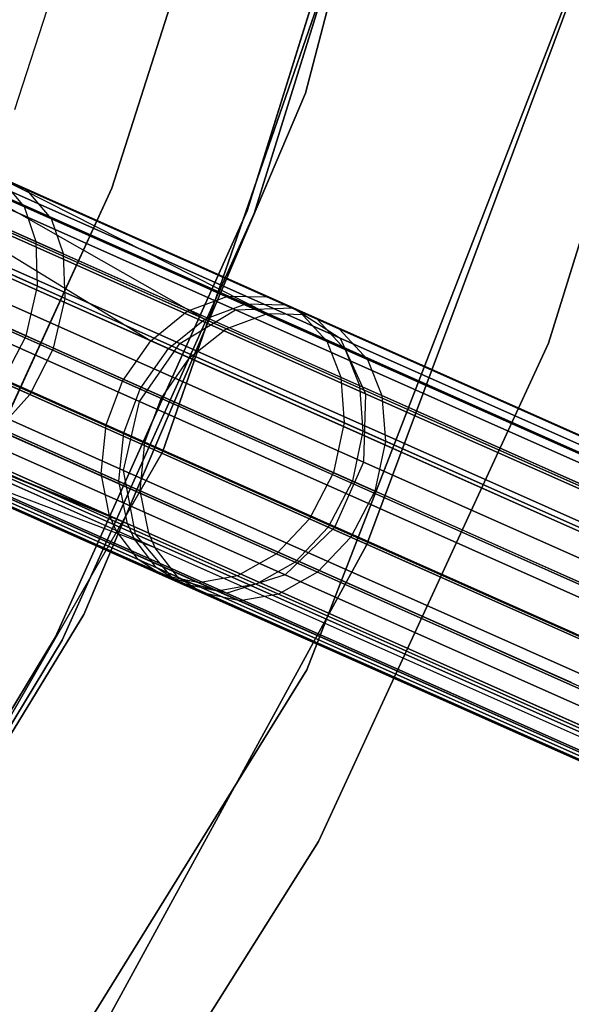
# Model space of a CAD drawing. Extents: x 0.3 to 7.1, y -3.38 to 3.38.
# Tile 445 of 604: x 5.97 to 6.33, y -1.45 to -0.79. Entities that reach past the tile are written whole.
import ezdxf

# ---------------------------------------------------------------- set-up
doc = ezdxf.new("R2010")
doc.units = 0
doc.header["$LTSCALE"] = 2.54
doc.layers.get('0').update_dxf_attribs({"linetype": 'CONTINUOUS'})

# ---------------------------------------------------------------- blocks, each defined once
blk = doc.blocks.new('SINGLES_AVVSTL_STL')
at = {"color": 0}
for p, q in [((6.25305, -0.47225, 171.7), (6.15704, -0.83949, 171.7)), ((6.15704, -0.83949, 164.1), (6.25305, -0.47225, 164.1)), ((6.15704, -0.83949, 164.1), (6.25305, -0.47225, 164.1)), ((6.25305, -0.47225, 171.7), (6.15704, -0.83949, 171.7)), ((6.02748, -0.9031, 3.2), (6.12079, -0.60978, 3.2)), ((6.12079, -0.60978, 3.303), (6.02748, -0.9031, 3.303)), ((6.02748, -0.9031, 3.2), (6.12079, -0.60978, 3.2)), ((6.12079, -0.60978, 3.303), (6.02748, -0.9031, 3.303)), ((6.06134, -1.08008, 1.7), (6.22301, -0.61297, 1.7)), ((6.22301, -0.61297, 18.7), (6.06134, -1.08008, 18.7)), ((6.22301, -0.61297, 18.7), (6.06134, -1.08008, 18.7)), ((6.06134, -1.08008, 1.7), (6.22301, -0.61297, 1.7)), ((6.11799, -0.91842, 164.4), (6.21104, -0.61982, 164.4)), ((6.21104, -0.61982, 164.3), (6.11799, -0.91842, 164.3)), ((6.11799, -0.91842, 164.4), (6.21104, -0.61982, 164.4)), ((6.21104, -0.61982, 164.3), (6.11799, -0.91842, 164.3)), ((6.12267, -0.9202, 18.5), (6.21589, -0.62102, 18.5)), ((6.21589, -0.62102, 18.35), (6.12267, -0.9202, 18.35)), ((6.12267, -0.9202, 18.5), (6.21589, -0.62102, 18.5)), ((6.21589, -0.62102, 18.35), (6.12267, -0.9202, 18.35)), ((5.96245, -0.8505, 3.303), (6.02957, -0.64394, 3.303)), ((5.96245, -0.8505, 3.303), (6.02957, -0.64394, 3.303)), ((6.42866, -0.65598, 1.9), (6.31966, -1.00701, 1.9)), ((6.31966, -1.00701, 1.7), (6.42866, -0.65598, 1.7)), ((6.31966, -1.00701, 1.7), (6.42866, -0.65598, 1.7)), ((6.42866, -0.65598, 1.9), (6.31966, -1.00701, 1.9)), ((6.158, -1.22578, 1.7), (6.34132, -0.75257, 1.7)), ((6.34132, -0.75257, 18.7), (6.158, -1.22578, 18.7)), ((6.158, -1.22578, 1.7), (6.34132, -0.75257, 1.7)), ((6.34132, -0.75257, 18.7), (6.158, -1.22578, 18.7)), ((6.19779, -1.14239, 171.7), (6.3349, -0.77476, 171.7)), ((6.3349, -0.77476, 164.1), (6.19779, -1.14239, 164.1)), ((6.19779, -1.14239, 171.7), (6.3349, -0.77476, 171.7)), ((6.3349, -0.77476, 164.1), (6.19779, -1.14239, 164.1)), ((5.65256, -0.79634, 54.15157), (6.08967, -0.99095, 53.68414)), ((5.65256, -0.79634, 54.15157), (6.08967, -0.99095, 53.68414)), ((5.68786, -0.79661, 19.77053), (6.11013, -0.98462, 19.31369)), ((5.68786, -0.79661, 19.77053), (6.11013, -0.98462, 19.31369)), ((6.11013, -0.98462, 21.37518), (5.68786, -0.79661, 20.91834)), ((6.11013, -0.98462, 21.37518), (5.68786, -0.79661, 20.91834)), ((6.13148, -0.98717, 55.76881), (5.69662, -0.79355, 55.29501)), ((6.13148, -0.98717, 55.76881), (5.69662, -0.79355, 55.29501)), ((5.72004, -0.79236, 19.8057), (6.14887, -0.98329, 19.34176)), ((5.72004, -0.79236, 19.8057), (6.14887, -0.98329, 19.34176)), ((6.14887, -0.98329, 21.34711), (5.72004, -0.79236, 20.88316)), ((6.14887, -0.98329, 21.34711), (5.72004, -0.79236, 20.88316)), ((5.97047, -0.90434, 55.47446), (5.7355, -0.79973, 55.24666)), ((5.97047, -0.90434, 55.47446), (5.7355, -0.79973, 55.24666)), ((5.61539, -0.81027, 61.03475), (6.0535, -1.00534, 60.57309)), ((5.61539, -0.81027, 61.03475), (6.0535, -1.00534, 60.57309)), ((6.10393, -0.9973, 55.78553), (5.67311, -0.80549, 55.31614)), ((6.10393, -0.9973, 55.78553), (5.67311, -0.80549, 55.31614)), ((5.728, -0.80844, 54.24738), (5.96886, -0.91567, 54.01838)), ((5.728, -0.80844, 54.24738), (5.96886, -0.91567, 54.01838)), ((5.74453, -0.80958, 19.84305), (6.18032, -1.00361, 19.37157)), ((5.74453, -0.80958, 19.84305), (6.18032, -1.00361, 19.37157)), ((6.18032, -1.00361, 21.31729), (5.74453, -0.80958, 20.84582)), ((6.18032, -1.00361, 21.31729), (5.74453, -0.80958, 20.84582)), ((5.63099, -0.81722, 54.13703), (6.0653, -1.01059, 53.67259)), ((5.63099, -0.81722, 54.13703), (6.0653, -1.01059, 53.67259)), ((5.65536, -0.82136, 19.74558), (6.07298, -1.0073, 19.29377)), ((5.65536, -0.82136, 19.74558), (6.07298, -1.0073, 19.29377)), ((6.07298, -1.0073, 21.3951), (5.65536, -0.82136, 20.94329)), ((6.07298, -1.0073, 21.3951), (5.65536, -0.82136, 20.94329)), ((5.98698, -0.92374, 55.45139), (5.74942, -0.81797, 55.22107)), ((5.98698, -0.92374, 55.45139), (5.74942, -0.81797, 55.22107)), ((6.07947, -1.0169, 55.79695), (5.65141, -0.82631, 55.33057)), ((6.07947, -1.0169, 55.79695), (5.65141, -0.82631, 55.33057)), ((5.73395, -0.83093, 54.2663), (5.97673, -0.93903, 54.03547)), ((5.73395, -0.83093, 54.2663), (5.97673, -0.93903, 54.03547)), ((5.59766, -0.83791, 61.02822), (6.03452, -1.03242, 60.5679)), ((5.59766, -0.83791, 61.02822), (6.03452, -1.03242, 60.5679)), ((5.995, -0.94716, 55.43445), (5.75554, -0.84055, 55.20229)), ((5.995, -0.94716, 55.43445), (5.75554, -0.84055, 55.20229)), ((6.15704, -0.83949, 171.7), (6.00859, -1.18883, 171.7)), ((6.00859, -1.18883, 164.1), (6.15704, -0.83949, 164.1)), ((6.00859, -1.18883, 164.1), (6.15704, -0.83949, 164.1)), ((6.15704, -0.83949, 171.7), (6.00859, -1.18883, 171.7)), ((6.15704, -0.83949, 164.1), (6.15704, -0.83949, 171.7)), ((6.15704, -0.83949, 164.1), (6.15704, -0.83949, 171.7)), ((5.61322, -0.84484, 54.13054), (6.04628, -1.03765, 53.66744)), ((5.61322, -0.84484, 54.13054), (6.04628, -1.03765, 53.66744)), ((5.75572, -0.84432, 19.87401), (6.19729, -1.04092, 19.39629)), ((5.75572, -0.84432, 19.87401), (6.19729, -1.04092, 19.39629)), ((6.19729, -1.04092, 21.29258), (5.75572, -0.84432, 20.81486)), ((6.19729, -1.04092, 21.29258), (5.75572, -0.84432, 20.81486)), ((6.06041, -1.04395, 55.80204), (5.63358, -0.85391, 55.337)), ((6.06041, -1.04395, 55.80204), (5.63358, -0.85391, 55.337)), ((6.04593, -1.04612, 19.28658), (5.62999, -0.86094, 19.73658)), ((6.04593, -1.04612, 19.28658), (5.62999, -0.86094, 19.73658)), ((5.62999, -0.86094, 20.95229), (6.04593, -1.04612, 21.40228)), ((5.62999, -0.86094, 20.95229), (6.04593, -1.04612, 21.40228)), ((5.73343, -0.86011, 54.28108), (5.97771, -0.96887, 54.04881)), ((5.73343, -0.86011, 54.28108), (5.97771, -0.96887, 54.04881)), ((5.58631, -0.86705, 61.03018), (6.02355, -1.06172, 60.56945)), ((5.58631, -0.86705, 61.03018), (6.02355, -1.06172, 60.56945)), ((5.99609, -0.97705, 55.42123), (5.75515, -0.86978, 55.18763)), ((5.99609, -0.97705, 55.42123), (5.75515, -0.86978, 55.18763)), ((5.60189, -0.87399, 54.13249), (6.03532, -1.06696, 53.66898)), ((5.60189, -0.87399, 54.13249), (6.03532, -1.06696, 53.66898)), ((6.04947, -1.07326, 55.80052), (5.62226, -0.88306, 55.33508)), ((6.04947, -1.07326, 55.80052), (5.62226, -0.88306, 55.33508)), ((5.89516, -0.88195, 60.85056), (6.1051, -0.97542, 60.60179)), ((5.89516, -0.88195, 60.85056), (6.1051, -0.97542, 60.60179)), ((5.91894, -0.8814, 60.87289), (6.13113, -0.97587, 60.62146)), ((5.91894, -0.8814, 60.87289), (6.13113, -0.97587, 60.62146)), ((5.75104, -0.88863, 19.89149), (6.19587, -1.08669, 19.41024)), ((5.75104, -0.88863, 19.89149), (6.19587, -1.08669, 19.41024)), ((6.19587, -1.08669, 21.27863), (5.75104, -0.88863, 20.79738)), ((6.19587, -1.08669, 21.27863), (5.75104, -0.88863, 20.79738)), ((5.90914, -0.88817, 53.95107), (6.08967, -0.99095, 53.68414)), ((5.90914, -0.88817, 53.95107), (6.08967, -0.99095, 53.68414)), ((5.90914, -0.88817, 53.95107), (6.11709, -0.98076, 53.70104)), ((5.90914, -0.88817, 53.95107), (6.11709, -0.98076, 53.70104)), ((5.93306, -0.88769, 53.97325), (6.14324, -0.98127, 53.72054)), ((5.93306, -0.88769, 53.97325), (6.14324, -0.98127, 53.72054)), ((5.93827, -0.89001, 60.89489), (6.15268, -0.98547, 60.64083)), ((5.93827, -0.89001, 60.89489), (6.15268, -0.98547, 60.64083)), ((5.72495, -0.89295, 54.28836), (5.96998, -1.00204, 54.05538)), ((5.72495, -0.89295, 54.28836), (5.96998, -1.00204, 54.05538)), ((5.86981, -0.89306, 60.83119), (6.0535, -1.00534, 60.57309)), ((5.86981, -0.89306, 60.83119), (6.0535, -1.00534, 60.57309)), ((5.86981, -0.89306, 60.83119), (6.07779, -0.98566, 60.58474)), ((5.86981, -0.89306, 60.83119), (6.07779, -0.98566, 60.58474)), ((5.9508, -0.89559, 55.49609), (6.15779, -0.98775, 55.74952)), ((5.9508, -0.89559, 55.49609), (6.13148, -0.98717, 55.76881)), ((5.9508, -0.89559, 55.49609), (6.13148, -0.98717, 55.76881)), ((5.9508, -0.89559, 55.49609), (6.15779, -0.98775, 55.74952)), ((5.95255, -0.89636, 53.99509), (6.16492, -0.99092, 53.73973)), ((5.96886, -0.91567, 54.01838), (5.95255, -0.89636, 53.99509)), ((5.96886, -0.91567, 54.01838), (5.95255, -0.89636, 53.99509)), ((5.95255, -0.89636, 53.99509), (6.16492, -0.99092, 53.73973)), ((5.58104, -0.89865, 61.04077), (6.02033, -1.09423, 60.57789)), ((5.58104, -0.89865, 61.04077), (6.02033, -1.09423, 60.57789)), ((5.98841, -1.01025, 55.41471), (5.74674, -0.90265, 55.18041)), ((5.98841, -1.01025, 55.41471), (5.74674, -0.90265, 55.18041)), ((5.89883, -1.18273, 3.2), (6.02748, -0.9031, 3.2)), ((6.02748, -0.9031, 3.303), (5.89883, -1.18273, 3.303)), ((5.89883, -1.18273, 3.2), (6.02748, -0.9031, 3.2)), ((6.02748, -0.9031, 3.303), (5.89883, -1.18273, 3.303)), ((6.02748, -0.9031, 3.2), (6.02748, -0.9031, 3.303)), ((6.02748, -0.9031, 3.2), (6.02748, -0.9031, 3.303)), ((5.59669, -0.90562, 54.14302), (6.03216, -1.0995, 53.67735)), ((5.59669, -0.90562, 54.14302), (6.03216, -1.0995, 53.67735)), ((5.61756, -0.90627, 19.74558), (6.03518, -1.09221, 19.29377)), ((5.61756, -0.90627, 19.74558), (6.03518, -1.09221, 19.29377)), ((6.03518, -1.09221, 21.3951), (5.61756, -0.90627, 20.94329)), ((6.03518, -1.09221, 21.3951), (5.61756, -0.90627, 20.94329)), ((5.95443, -0.90925, 60.91834), (6.1712, -1.00576, 60.66148)), ((5.95443, -0.90925, 60.91834), (6.1712, -1.00576, 60.66148)), ((5.98698, -0.92374, 55.45139), (5.97047, -0.90434, 55.47446)), ((5.97047, -0.90434, 55.47446), (6.17963, -0.99747, 55.73054)), ((5.98698, -0.92374, 55.45139), (5.97047, -0.90434, 55.47446)), ((5.97047, -0.90434, 55.47446), (6.17963, -0.99747, 55.73054)), ((6.04637, -1.10582, 55.79224), (5.61717, -0.91473, 55.32462)), ((6.04637, -1.10582, 55.79224), (5.61717, -0.91473, 55.32462)), ((5.97673, -0.93903, 54.03547), (5.96886, -0.91567, 54.01838)), ((5.96886, -0.91567, 54.01838), (6.18357, -1.01127, 53.76021)), ((5.97673, -0.93903, 54.03547), (5.96886, -0.91567, 54.01838)), ((5.96886, -0.91567, 54.01838), (6.18357, -1.01127, 53.76021)), ((5.98963, -1.20363, 164.4), (6.11799, -0.91842, 164.4)), ((6.11799, -0.91842, 164.3), (5.98963, -1.20363, 164.3)), ((5.98963, -1.20363, 164.4), (6.11799, -0.91842, 164.4)), ((6.11799, -0.91842, 164.3), (5.98963, -1.20363, 164.3)), ((5.99406, -1.20596, 18.5), (6.12267, -0.9202, 18.5)), ((6.12267, -0.9202, 18.35), (5.99406, -1.20596, 18.35)), ((5.99406, -1.20596, 18.5), (6.12267, -0.9202, 18.5)), ((6.12267, -0.9202, 18.35), (5.99406, -1.20596, 18.35)), ((6.11799, -0.91842, 164.4), (6.11799, -0.91842, 164.3)), ((6.11799, -0.91842, 164.4), (6.11799, -0.91842, 164.3)), ((6.12267, -0.9202, 18.5), (6.12267, -0.9202, 18.35)), ((6.12267, -0.9202, 18.5), (6.12267, -0.9202, 18.35)), ((5.58324, -0.92558, 61.05786), (6.02583, -1.12263, 60.5915)), ((5.58324, -0.92558, 61.05786), (6.02583, -1.12263, 60.5915)), ((5.995, -0.94716, 55.43445), (5.98698, -0.92374, 55.45139)), ((5.98698, -0.92374, 55.45139), (6.19844, -1.01789, 55.71028)), ((5.98698, -0.92374, 55.45139), (6.19844, -1.01789, 55.71028)), ((5.995, -0.94716, 55.43445), (5.98698, -0.92374, 55.45139)), ((5.59901, -0.9326, 54.16001), (6.03775, -1.12794, 53.69083)), ((5.59901, -0.9326, 54.16001), (6.03775, -1.12794, 53.69083)), ((5.97239, -1.04127, 55.41674), (5.73095, -0.93377, 55.18265)), ((5.97239, -1.04127, 55.41674), (5.73095, -0.93377, 55.18265)), ((5.73157, -0.93236, 19.89149), (6.1764, -1.13041, 19.41024)), ((5.73157, -0.93236, 19.89149), (6.1764, -1.13041, 19.41024)), ((6.1764, -1.13041, 21.27863), (5.73157, -0.93236, 20.79738)), ((6.1764, -1.13041, 21.27863), (5.73157, -0.93236, 20.79738)), ((5.96219, -0.93255, 60.93556), (6.18069, -1.02984, 60.67664)), ((5.96219, -0.93255, 60.93556), (6.18069, -1.02984, 60.67664)), ((6.05206, -1.13431, 55.7789), (5.61964, -0.94179, 55.30776)), ((6.05206, -1.13431, 55.7789), (5.61964, -0.94179, 55.30776)), ((5.97771, -0.96887, 54.04881), (5.97673, -0.93903, 54.03547)), ((5.97673, -0.93903, 54.03547), (6.19317, -1.03539, 53.77523)), ((5.97771, -0.96887, 54.04881), (5.97673, -0.93903, 54.03547)), ((5.97673, -0.93903, 54.03547), (6.19317, -1.03539, 53.77523)), ((5.62091, -0.94698, 19.77053), (6.04319, -1.13499, 19.31369)), ((5.62091, -0.94698, 19.77053), (6.04319, -1.13499, 19.31369)), ((6.04319, -1.13499, 21.37518), (5.62091, -0.94698, 20.91834)), ((6.04319, -1.13499, 21.37518), (5.62091, -0.94698, 20.91834)), ((5.99609, -0.97705, 55.42123), (5.995, -0.94716, 55.43445)), ((5.995, -0.94716, 55.43445), (6.20815, -1.04206, 55.69542)), ((5.995, -0.94716, 55.43445), (6.20815, -1.04206, 55.69542)), ((5.99609, -0.97705, 55.42123), (5.995, -0.94716, 55.43445)), ((6.05637, -1.14398, 55.77265), (5.62243, -0.95078, 55.29987)), ((6.05637, -1.14398, 55.77265), (5.62243, -0.95078, 55.29987)), ((5.96308, -0.96235, 60.94899), (6.18294, -1.06024, 60.68847)), ((5.96308, -0.96235, 60.94899), (6.18294, -1.06024, 60.68847)), ((5.70177, -0.96548, 19.87401), (6.14334, -1.16208, 19.39629)), ((5.70177, -0.96548, 19.87401), (6.14334, -1.16208, 19.39629)), ((6.14334, -1.16208, 21.29258), (5.70177, -0.96548, 20.81486)), ((6.14334, -1.16208, 21.29258), (5.70177, -0.96548, 20.81486)), ((5.96998, -1.00204, 54.05538), (5.97771, -0.96887, 54.04881)), ((5.96998, -1.00204, 54.05538), (5.97771, -0.96887, 54.04881)), ((5.97771, -0.96887, 54.04881), (6.19549, -1.06583, 53.78696)), ((5.97771, -0.96887, 54.04881), (6.19549, -1.06583, 53.78696)), ((5.63929, -0.97374, 19.8057), (6.06812, -1.16467, 19.34176)), ((5.63929, -0.97374, 19.8057), (6.06812, -1.16467, 19.34176)), ((6.06812, -1.16467, 21.34711), (5.63929, -0.97374, 20.88316)), ((6.06812, -1.16467, 21.34711), (5.63929, -0.97374, 20.88316)), ((6.07779, -0.98566, 60.58474), (6.1051, -0.97542, 60.60179)), ((6.07779, -0.98566, 60.58474), (6.1051, -0.97542, 60.60179)), ((6.1051, -0.97542, 60.60179), (6.4262, -1.11839, 60.05931)), ((6.1051, -0.97542, 60.60179), (6.13113, -0.97587, 60.62146)), ((6.1051, -0.97542, 60.60179), (6.4262, -1.11839, 60.05931)), ((6.1051, -0.97542, 60.60179), (6.13113, -0.97587, 60.62146)), ((6.13113, -0.97587, 60.62146), (6.45567, -1.12037, 60.07316)), ((6.13113, -0.97587, 60.62146), (6.45567, -1.12037, 60.07316)), ((5.66847, -0.98042, 19.84305), (6.10426, -1.17445, 19.37157)), ((5.66847, -0.98042, 19.84305), (6.10426, -1.17445, 19.37157)), ((6.10426, -1.17445, 21.31729), (5.66847, -0.98042, 20.84582)), ((6.10426, -1.17445, 21.31729), (5.66847, -0.98042, 20.84582)), ((5.98841, -1.01025, 55.41471), (5.99609, -0.97705, 55.42123)), ((5.98841, -1.01025, 55.41471), (5.99609, -0.97705, 55.42123)), ((5.99609, -0.97705, 55.42123), (6.21057, -1.07254, 55.68382)), ((5.99609, -0.97705, 55.42123), (6.21057, -1.07254, 55.68382)), ((6.08967, -0.99095, 53.68414), (6.11709, -0.98076, 53.70104)), ((6.08967, -0.99095, 53.68414), (6.11709, -0.98076, 53.70104)), ((6.11709, -0.98076, 53.70104), (6.43341, -1.12159, 53.15869)), ((6.11709, -0.98076, 53.70104), (6.14324, -0.98127, 53.72054)), ((6.11709, -0.98076, 53.70104), (6.43341, -1.12159, 53.15869)), ((6.11709, -0.98076, 53.70104), (6.14324, -0.98127, 53.72054)), ((6.14324, -0.98127, 53.72054), (6.46296, -1.12361, 53.17236)), ((6.14324, -0.98127, 53.72054), (6.46296, -1.12361, 53.17236)), ((6.0535, -1.00534, 60.57309), (6.07779, -0.98566, 60.58474)), ((6.0535, -1.00534, 60.57309), (6.07779, -0.98566, 60.58474)), ((6.07298, -1.0073, 19.29377), (6.11013, -0.98462, 19.31369)), ((6.07298, -1.0073, 19.29377), (6.11013, -0.98462, 19.31369)), ((6.07298, -1.0073, 21.3951), (6.11013, -0.98462, 21.37518)), ((6.07298, -1.0073, 21.3951), (6.11013, -0.98462, 21.37518)), ((6.07779, -0.98566, 60.58474), (6.39591, -1.1273, 60.0473)), ((6.07779, -0.98566, 60.58474), (6.39591, -1.1273, 60.0473)), ((6.10393, -0.9973, 55.78553), (6.13148, -0.98717, 55.76881)), ((6.10393, -0.9973, 55.78553), (6.13148, -0.98717, 55.76881)), ((6.11013, -0.98462, 19.31369), (6.14887, -0.98329, 19.34176)), ((6.11013, -0.98462, 19.31369), (6.14887, -0.98329, 19.34176)), ((6.11013, -0.98462, 21.37518), (6.14887, -0.98329, 21.34711)), ((6.11013, -0.98462, 21.37518), (6.14887, -0.98329, 21.34711)), ((6.11013, -0.98462, 19.31369), (6.42811, -1.12619, 18.76485)), ((6.11013, -0.98462, 19.31369), (6.42811, -1.12619, 18.76485)), ((6.42811, -1.12619, 21.92401), (6.11013, -0.98462, 21.37518)), ((6.42811, -1.12619, 21.92401), (6.11013, -0.98462, 21.37518)), ((6.13148, -0.98717, 55.76881), (6.15779, -0.98775, 55.74952)), ((6.42396, -1.11739, 56.27062), (6.13148, -0.98717, 55.76881)), ((6.13148, -0.98717, 55.76881), (6.15779, -0.98775, 55.74952)), ((6.42396, -1.11739, 56.27062), (6.13148, -0.98717, 55.76881)), ((6.14887, -0.98329, 19.34176), (6.47179, -1.12706, 18.78441)), ((6.14887, -0.98329, 19.34176), (6.47179, -1.12706, 18.78441)), ((6.14887, -0.98329, 19.34176), (6.18032, -1.00361, 19.37157)), ((6.14887, -0.98329, 19.34176), (6.18032, -1.00361, 19.37157)), ((6.14887, -0.98329, 21.34711), (6.18032, -1.00361, 21.31729)), ((6.47179, -1.12706, 21.90446), (6.14887, -0.98329, 21.34711)), ((6.47179, -1.12706, 21.90446), (6.14887, -0.98329, 21.34711)), ((6.14887, -0.98329, 21.34711), (6.18032, -1.00361, 21.31729)), ((6.15268, -0.98547, 60.64083), (6.1712, -1.00576, 60.66148)), ((6.15268, -0.98547, 60.64083), (6.48062, -1.13148, 60.0868)), ((6.15268, -0.98547, 60.64083), (6.48062, -1.13148, 60.0868)), ((6.15268, -0.98547, 60.64083), (6.1712, -1.00576, 60.66148)), ((6.45341, -1.11936, 56.25672), (6.15779, -0.98775, 55.74952)), ((6.45341, -1.11936, 56.25672), (6.15779, -0.98775, 55.74952)), ((5.9553, -0.99551, 60.95562), (6.17582, -1.09369, 60.69431)), ((5.9553, -0.99551, 60.95562), (6.17582, -1.09369, 60.69431)), ((6.0653, -1.01059, 53.67259), (6.08967, -0.99095, 53.68414)), ((6.0653, -1.01059, 53.67259), (6.08967, -0.99095, 53.68414)), ((6.08967, -0.99095, 53.68414), (6.40305, -1.13048, 53.14683)), ((6.08967, -0.99095, 53.68414), (6.40305, -1.13048, 53.14683)), ((6.16492, -0.99092, 53.73973), (6.18357, -1.01127, 53.76021)), ((6.16492, -0.99092, 53.73973), (6.48798, -1.13475, 53.18583)), ((6.16492, -0.99092, 53.73973), (6.48798, -1.13475, 53.18583)), ((6.16492, -0.99092, 53.73973), (6.18357, -1.01127, 53.76021)), ((5.95397, -1.03307, 54.05334), (5.96998, -1.00204, 54.05538)), ((5.95397, -1.03307, 54.05334), (5.96998, -1.00204, 54.05538)), ((5.96998, -1.00204, 54.05538), (6.18842, -1.0993, 53.79274)), ((5.96998, -1.00204, 54.05538), (6.18842, -1.0993, 53.79274)), ((6.07947, -1.0169, 55.79695), (6.10393, -0.9973, 55.78553)), ((6.07947, -1.0169, 55.79695), (6.10393, -0.9973, 55.78553)), ((6.39369, -1.12631, 56.28268), (6.10393, -0.9973, 55.78553)), ((6.39369, -1.12631, 56.28268), (6.10393, -0.9973, 55.78553)), ((6.17963, -0.99747, 55.73054), (6.19844, -1.01789, 55.71028)), ((6.17963, -0.99747, 55.73054), (6.19844, -1.01789, 55.71028)), ((6.47833, -1.13046, 56.24303), (6.17963, -0.99747, 55.73054)), ((6.47833, -1.13046, 56.24303), (6.17963, -0.99747, 55.73054)), ((6.03452, -1.03242, 60.5679), (6.0535, -1.00534, 60.57309)), ((6.03452, -1.03242, 60.5679), (6.0535, -1.00534, 60.57309)), ((6.04593, -1.04612, 19.28658), (6.07298, -1.0073, 19.29377)), ((6.04593, -1.04612, 19.28658), (6.07298, -1.0073, 19.29377)), ((6.04593, -1.04612, 21.40228), (6.07298, -1.0073, 21.3951)), ((6.04593, -1.04612, 21.40228), (6.07298, -1.0073, 21.3951)), ((6.0535, -1.00534, 60.57309), (6.36958, -1.14606, 60.03909)), ((6.0535, -1.00534, 60.57309), (6.36958, -1.14606, 60.03909)), ((6.07298, -1.0073, 19.29377), (6.38746, -1.14731, 18.75099)), ((6.07298, -1.0073, 19.29377), (6.38746, -1.14731, 18.75099)), ((6.38746, -1.14731, 21.93788), (6.07298, -1.0073, 21.3951)), ((6.38746, -1.14731, 21.93788), (6.07298, -1.0073, 21.3951)), ((6.31966, -1.00701, 1.9), (6.16577, -1.34082, 1.9)), ((6.16577, -1.34082, 1.7), (6.31966, -1.00701, 1.7)), ((6.16577, -1.34082, 1.7), (6.31966, -1.00701, 1.7)), ((6.31966, -1.00701, 1.9), (6.16577, -1.34082, 1.9)), ((6.1712, -1.00576, 60.66148), (6.50275, -1.15338, 60.10134)), ((6.1712, -1.00576, 60.66148), (6.18069, -1.02984, 60.67664)), ((6.1712, -1.00576, 60.66148), (6.50275, -1.15338, 60.10134)), ((6.1712, -1.00576, 60.66148), (6.18069, -1.02984, 60.67664)), ((6.18032, -1.00361, 19.37157), (6.50849, -1.14972, 18.80517)), ((6.18032, -1.00361, 19.37157), (6.50849, -1.14972, 18.80517)), ((6.18032, -1.00361, 19.37157), (6.19729, -1.04092, 19.39629)), ((6.18032, -1.00361, 19.37157), (6.19729, -1.04092, 19.39629)), ((6.18032, -1.00361, 21.31729), (6.19729, -1.04092, 21.29258)), ((6.50849, -1.14972, 21.8837), (6.18032, -1.00361, 21.31729)), ((6.50849, -1.14972, 21.8837), (6.18032, -1.00361, 21.31729)), ((6.18032, -1.00361, 21.31729), (6.19729, -1.04092, 21.29258)), ((6.31966, -1.00701, 1.7), (6.31966, -1.00701, 1.9)), ((6.31966, -1.00701, 1.7), (6.31966, -1.00701, 1.9)), ((5.98841, -1.01025, 55.41471), (5.97239, -1.04127, 55.41674)), ((5.98841, -1.01025, 55.41471), (5.97239, -1.04127, 55.41674)), ((5.98841, -1.01025, 55.41471), (6.20354, -1.10603, 55.6781)), ((5.98841, -1.01025, 55.41471), (6.20354, -1.10603, 55.6781)), ((6.04628, -1.03765, 53.66744), (6.0653, -1.01059, 53.67259)), ((6.04628, -1.03765, 53.66744), (6.0653, -1.01059, 53.67259)), ((6.0653, -1.01059, 53.67259), (6.37668, -1.14922, 53.13872)), ((6.0653, -1.01059, 53.67259), (6.37668, -1.14922, 53.13872)), ((6.18357, -1.01127, 53.76021), (6.51019, -1.15669, 53.2002)), ((6.18357, -1.01127, 53.76021), (6.19317, -1.03539, 53.77523)), ((6.18357, -1.01127, 53.76021), (6.51019, -1.15669, 53.2002)), ((6.18357, -1.01127, 53.76021), (6.19317, -1.03539, 53.77523)), ((6.06041, -1.04395, 55.80204), (6.07947, -1.0169, 55.79695)), ((6.06041, -1.04395, 55.80204), (6.07947, -1.0169, 55.79695)), ((6.36738, -1.14508, 56.29091), (6.07947, -1.0169, 55.79695)), ((6.36738, -1.14508, 56.29091), (6.07947, -1.0169, 55.79695)), ((6.19844, -1.01789, 55.71028), (6.20815, -1.04206, 55.69542)), ((6.50044, -1.15235, 56.22842), (6.19844, -1.01789, 55.71028)), ((6.19844, -1.01789, 55.71028), (6.20815, -1.04206, 55.69542)), ((6.50044, -1.15235, 56.22842), (6.19844, -1.01789, 55.71028)), ((5.93931, -1.02654, 60.95356), (6.15963, -1.12463, 60.69249)), ((5.93931, -1.02654, 60.95356), (6.15963, -1.12463, 60.69249)), ((5.95397, -1.03307, 54.05334), (6.17221, -1.13023, 53.79094)), ((5.95397, -1.03307, 54.05334), (6.17221, -1.13023, 53.79094)), ((6.02355, -1.06172, 60.56945), (6.03452, -1.03242, 60.5679)), ((6.02355, -1.06172, 60.56945), (6.03452, -1.03242, 60.5679)), ((6.03452, -1.03242, 60.5679), (6.34969, -1.17274, 60.03543)), ((6.03452, -1.03242, 60.5679), (6.34969, -1.17274, 60.03543)), ((6.18069, -1.02984, 60.67664), (6.5149, -1.17863, 60.11202)), ((6.18069, -1.02984, 60.67664), (6.18294, -1.06024, 60.68847)), ((6.18069, -1.02984, 60.67664), (6.5149, -1.17863, 60.11202)), ((6.18069, -1.02984, 60.67664), (6.18294, -1.06024, 60.68847)), ((6.02583, -1.12263, 60.5915), (5.82055, -1.03898, 60.84611)), ((5.82055, -1.03898, 60.84611), (6.03004, -1.13226, 60.59787)), ((5.82055, -1.03898, 60.84611), (6.03004, -1.13226, 60.59787)), ((6.02583, -1.12263, 60.5915), (5.82055, -1.03898, 60.84611)), ((5.97239, -1.04127, 55.41674), (5.95111, -1.06513, 55.42652)), ((5.97239, -1.04127, 55.41674), (5.95111, -1.06513, 55.42652)), ((6.18732, -1.13696, 55.67988), (5.97239, -1.04127, 55.41674)), ((6.18732, -1.13696, 55.67988), (5.97239, -1.04127, 55.41674)), ((6.03532, -1.06696, 53.66898), (6.04628, -1.03765, 53.66744)), ((6.03532, -1.06696, 53.66898), (6.04628, -1.03765, 53.66744)), ((6.04628, -1.03765, 53.66744), (6.35676, -1.17589, 53.13511)), ((6.04628, -1.03765, 53.66744), (6.35676, -1.17589, 53.13511)), ((6.19317, -1.03539, 53.77523), (6.5224, -1.18197, 53.21075)), ((6.19317, -1.03539, 53.77523), (6.19549, -1.06583, 53.78696)), ((6.19317, -1.03539, 53.77523), (6.5224, -1.18197, 53.21075)), ((6.19317, -1.03539, 53.77523), (6.19549, -1.06583, 53.78696)), ((6.19729, -1.04092, 19.39629), (6.19587, -1.08669, 19.41024)), ((6.19729, -1.04092, 19.39629), (6.19587, -1.08669, 19.41024)), ((6.19729, -1.04092, 21.29258), (6.19587, -1.08669, 21.27863)), ((6.19729, -1.04092, 21.29258), (6.19587, -1.08669, 21.27863)), ((6.19729, -1.04092, 19.39629), (6.5298, -1.18897, 18.82238)), ((6.19729, -1.04092, 19.39629), (6.5298, -1.18897, 18.82238)), ((6.5298, -1.18897, 21.86649), (6.19729, -1.04092, 21.29258)), ((6.5298, -1.18897, 21.86649), (6.19729, -1.04092, 21.29258)), ((6.03775, -1.12794, 53.69083), (5.8345, -1.04519, 53.94666)), ((5.8345, -1.04519, 53.94666), (6.04201, -1.13758, 53.69716)), ((5.8345, -1.04519, 53.94666), (6.04201, -1.13758, 53.69716)), ((6.03775, -1.12794, 53.69083), (5.8345, -1.04519, 53.94666)), ((6.03518, -1.09221, 19.29377), (6.04593, -1.04612, 19.28658)), ((6.03518, -1.09221, 19.29377), (6.04593, -1.04612, 19.28658)), ((6.03518, -1.09221, 21.3951), (6.04593, -1.04612, 21.40228)), ((6.03518, -1.09221, 21.3951), (6.04593, -1.04612, 21.40228)), ((6.35914, -1.18557, 18.74598), (6.04593, -1.04612, 19.28658)), ((6.35914, -1.18557, 18.74598), (6.04593, -1.04612, 19.28658)), ((6.04593, -1.04612, 21.40228), (6.35914, -1.18557, 21.94289)), ((6.04593, -1.04612, 21.40228), (6.35914, -1.18557, 21.94289)), ((6.04947, -1.07326, 55.80052), (6.06041, -1.04395, 55.80204)), ((6.04947, -1.07326, 55.80052), (6.06041, -1.04395, 55.80204)), ((6.34749, -1.17176, 56.29459), (6.06041, -1.04395, 55.80204)), ((6.34749, -1.17176, 56.29459), (6.06041, -1.04395, 55.80204)), ((6.20815, -1.04206, 55.69542), (6.21057, -1.07254, 55.68382)), ((6.51257, -1.1776, 56.21771), (6.20815, -1.04206, 55.69542)), ((6.20815, -1.04206, 55.69542), (6.21057, -1.07254, 55.68382)), ((6.51257, -1.1776, 56.21771), (6.20815, -1.04206, 55.69542)), ((5.91818, -1.05047, 60.94362), (6.1375, -1.14811, 60.68373)), ((5.91818, -1.05047, 60.94362), (6.1375, -1.14811, 60.68373)), ((5.83351, -1.0577, 60.86631), (6.04503, -1.15188, 60.61566)), ((5.83351, -1.0577, 60.86631), (6.04503, -1.15188, 60.61566)), ((5.93278, -1.05697, 54.04347), (6.15002, -1.15369, 53.78226)), ((5.93278, -1.05697, 54.04347), (6.15002, -1.15369, 53.78226)), ((6.18294, -1.06024, 60.68847), (6.17582, -1.09369, 60.69431)), ((6.18294, -1.06024, 60.68847), (6.17582, -1.09369, 60.69431)), ((6.18294, -1.06024, 60.68847), (6.51921, -1.20996, 60.12035)), ((6.18294, -1.06024, 60.68847), (6.51921, -1.20996, 60.12035)), ((5.84759, -1.06397, 53.96672), (6.05711, -1.15726, 53.71479)), ((5.84759, -1.06397, 53.96672), (6.05711, -1.15726, 53.71479)), ((5.84774, -1.06735, 60.88389), (6.06103, -1.16231, 60.63114)), ((5.84774, -1.06735, 60.88389), (6.06103, -1.16231, 60.63114)), ((5.89388, -1.066, 60.92712), (6.11154, -1.1629, 60.66921)), ((5.89388, -1.066, 60.92712), (6.11154, -1.1629, 60.66921)), ((6.16506, -1.16038, 55.68846), (5.95111, -1.06513, 55.42652)), ((6.16506, -1.16038, 55.68846), (5.95111, -1.06513, 55.42652)), ((6.02033, -1.09423, 60.57789), (6.02355, -1.06172, 60.56945)), ((6.02033, -1.09423, 60.57789), (6.02355, -1.06172, 60.56945)), ((6.02355, -1.06172, 60.56945), (6.33899, -1.20216, 60.03653)), ((6.02355, -1.06172, 60.56945), (6.33899, -1.20216, 60.03653)), ((6.03216, -1.0995, 53.67735), (6.03532, -1.06696, 53.66898)), ((6.03216, -1.0995, 53.67735), (6.03532, -1.06696, 53.66898)), ((6.03532, -1.06696, 53.66898), (6.34607, -1.20532, 53.13619)), ((6.03532, -1.06696, 53.66898), (6.34607, -1.20532, 53.13619)), ((6.19549, -1.06583, 53.78696), (6.18842, -1.0993, 53.79274)), ((6.19549, -1.06583, 53.78696), (6.18842, -1.0993, 53.79274)), ((6.19549, -1.06583, 53.78696), (6.52676, -1.21332, 53.21898)), ((6.19549, -1.06583, 53.78696), (6.52676, -1.21332, 53.21898)), ((5.86193, -1.07367, 53.98417), (6.07321, -1.16773, 53.73013)), ((5.86193, -1.07367, 53.98417), (6.07321, -1.16773, 53.73013)), ((6.07162, -1.16372, 55.75521), (5.86527, -1.07184, 55.50257)), ((6.07162, -1.16372, 55.75521), (5.86527, -1.07184, 55.50257)), ((6.05637, -1.14398, 55.77265), (5.86527, -1.07184, 55.50257)), ((6.05637, -1.14398, 55.77265), (5.86527, -1.07184, 55.50257)), ((5.87023, -1.07156, 60.90703), (6.08586, -1.16757, 60.65151)), ((5.87023, -1.07156, 60.90703), (6.08586, -1.16757, 60.65151)), ((5.90837, -1.07245, 54.02709), (6.12396, -1.16844, 53.76786)), ((5.90837, -1.07245, 54.02709), (6.12396, -1.16844, 53.76786)), ((6.04637, -1.10582, 55.79224), (6.04947, -1.07326, 55.80052)), ((6.04637, -1.10582, 55.79224), (6.04947, -1.07326, 55.80052)), ((6.33679, -1.20118, 56.29348), (6.04947, -1.07326, 55.80052)), ((6.33679, -1.20118, 56.29348), (6.04947, -1.07326, 55.80052)), ((6.21057, -1.07254, 55.68382), (6.20354, -1.10603, 55.6781)), ((6.21057, -1.07254, 55.68382), (6.20354, -1.10603, 55.6781)), ((6.51687, -1.20892, 56.20934), (6.21057, -1.07254, 55.68382)), ((6.51687, -1.20892, 56.20934), (6.21057, -1.07254, 55.68382)), ((5.8142, -1.50815, 1.7), (6.06134, -1.08008, 1.7)), ((6.06134, -1.08008, 18.7), (5.8142, -1.50815, 18.7)), ((6.06134, -1.08008, 18.7), (5.8142, -1.50815, 18.7)), ((5.8142, -1.50815, 1.7), (6.06134, -1.08008, 1.7)), ((5.88458, -1.07796, 54.00714), (6.09817, -1.17305, 53.75032)), ((5.88458, -1.07796, 54.00714), (6.09817, -1.17305, 53.75032)), ((6.13889, -1.17508, 55.7027), (5.92656, -1.08055, 55.44275)), ((6.13889, -1.17508, 55.7027), (5.92656, -1.08055, 55.44275)), ((6.06134, -1.08008, 18.7), (6.06134, -1.08008, 1.7)), ((6.06134, -1.08008, 18.7), (6.06134, -1.08008, 1.7)), ((6.08784, -1.17425, 55.74003), (5.87976, -1.08161, 55.48528)), ((6.08784, -1.17425, 55.74003), (5.87976, -1.08161, 55.48528)), ((6.11296, -1.17963, 55.72006), (5.90261, -1.08598, 55.46252)), ((6.11296, -1.17963, 55.72006), (5.90261, -1.08598, 55.46252)), ((6.19587, -1.08669, 19.41024), (6.1764, -1.13041, 19.41024)), ((6.19587, -1.08669, 19.41024), (6.1764, -1.13041, 19.41024)), ((6.19587, -1.08669, 21.27863), (6.1764, -1.13041, 21.27863)), ((6.19587, -1.08669, 21.27863), (6.1764, -1.13041, 21.27863)), ((6.19587, -1.08669, 19.41024), (6.53084, -1.23582, 18.83209)), ((6.19587, -1.08669, 19.41024), (6.53084, -1.23582, 18.83209)), ((6.53084, -1.23582, 21.85677), (6.19587, -1.08669, 21.27863)), ((6.53084, -1.23582, 21.85677), (6.19587, -1.08669, 21.27863)), ((6.02583, -1.12263, 60.5915), (6.02033, -1.09423, 60.57789)), ((6.02033, -1.09423, 60.57789), (6.33725, -1.23533, 60.04247)), ((6.02033, -1.09423, 60.57789), (6.33725, -1.23533, 60.04247)), ((6.02583, -1.12263, 60.5915), (6.02033, -1.09423, 60.57789)), ((6.04319, -1.13499, 19.31369), (6.03518, -1.09221, 19.29377)), ((6.03518, -1.09221, 19.29377), (6.34965, -1.23222, 18.75099)), ((6.04319, -1.13499, 19.31369), (6.03518, -1.09221, 19.29377)), ((6.03518, -1.09221, 19.29377), (6.34965, -1.23222, 18.75099)), ((6.04319, -1.13499, 21.37518), (6.03518, -1.09221, 21.3951)), ((6.34965, -1.23222, 21.93788), (6.03518, -1.09221, 21.3951)), ((6.04319, -1.13499, 21.37518), (6.03518, -1.09221, 21.3951)), ((6.34965, -1.23222, 21.93788), (6.03518, -1.09221, 21.3951)), ((6.17582, -1.09369, 60.69431), (6.15963, -1.12463, 60.69249)), ((6.17582, -1.09369, 60.69431), (6.15963, -1.12463, 60.69249)), ((6.17582, -1.09369, 60.69431), (6.51312, -1.24386, 60.12446)), ((6.17582, -1.09369, 60.69431), (6.51312, -1.24386, 60.12446)), ((6.03775, -1.12794, 53.69083), (6.03216, -1.0995, 53.67735)), ((6.03216, -1.0995, 53.67735), (6.34436, -1.2385, 53.14206)), ((6.03216, -1.0995, 53.67735), (6.34436, -1.2385, 53.14206)), ((6.03775, -1.12794, 53.69083), (6.03216, -1.0995, 53.67735)), ((6.18842, -1.0993, 53.79274), (6.17221, -1.13023, 53.79094)), ((6.18842, -1.0993, 53.79274), (6.17221, -1.13023, 53.79094)), ((6.18842, -1.0993, 53.79274), (6.52069, -1.24724, 53.22303)), ((6.18842, -1.0993, 53.79274), (6.52069, -1.24724, 53.22303)), ((6.05206, -1.13431, 55.7789), (6.04637, -1.10582, 55.79224)), ((6.33504, -1.23435, 56.28752), (6.04637, -1.10582, 55.79224)), ((6.05206, -1.13431, 55.7789), (6.04637, -1.10582, 55.79224)), ((6.33504, -1.23435, 56.28752), (6.04637, -1.10582, 55.79224)), ((6.20354, -1.10603, 55.6781), (6.18732, -1.13696, 55.67988)), ((6.20354, -1.10603, 55.6781), (6.18732, -1.13696, 55.67988)), ((6.51077, -1.24282, 56.20522), (6.20354, -1.10603, 55.6781)), ((6.51077, -1.24282, 56.20522), (6.20354, -1.10603, 55.6781)), ((6.34513, -1.2648, 60.05206), (6.02583, -1.12263, 60.5915)), ((6.02583, -1.12263, 60.5915), (6.03004, -1.13226, 60.59787)), ((6.02583, -1.12263, 60.5915), (6.03004, -1.13226, 60.59787)), ((6.34513, -1.2648, 60.05206), (6.02583, -1.12263, 60.5915)), ((6.15963, -1.12463, 60.69249), (6.1375, -1.14811, 60.68373)), ((6.15963, -1.12463, 60.69249), (6.1375, -1.14811, 60.68373)), ((6.15963, -1.12463, 60.69249), (6.49661, -1.27467, 60.12318)), ((6.15963, -1.12463, 60.69249), (6.49661, -1.27467, 60.12318)), ((6.04503, -1.15188, 60.61566), (6.03004, -1.13226, 60.59787)), ((6.03004, -1.13226, 60.59787), (6.35046, -1.27491, 60.05654)), ((6.04503, -1.15188, 60.61566), (6.03004, -1.13226, 60.59787)), ((6.03004, -1.13226, 60.59787), (6.35046, -1.27491, 60.05654)), ((6.35229, -1.26799, 53.15153), (6.03775, -1.12794, 53.69083)), ((6.03775, -1.12794, 53.69083), (6.04201, -1.13758, 53.69716)), ((6.03775, -1.12794, 53.69083), (6.04201, -1.13758, 53.69716)), ((6.35229, -1.26799, 53.15153), (6.03775, -1.12794, 53.69083)), ((6.1764, -1.13041, 19.41024), (6.14334, -1.16208, 19.39629)), ((6.1764, -1.13041, 19.41024), (6.14334, -1.16208, 19.39629)), ((6.1764, -1.13041, 21.27863), (6.14334, -1.16208, 21.29258)), ((6.1764, -1.13041, 21.27863), (6.14334, -1.16208, 21.29258)), ((6.17221, -1.13023, 53.79094), (6.15002, -1.15369, 53.78226)), ((6.17221, -1.13023, 53.79094), (6.15002, -1.15369, 53.78226)), ((6.17221, -1.13023, 53.79094), (6.50417, -1.27803, 53.22177)), ((6.17221, -1.13023, 53.79094), (6.50417, -1.27803, 53.22177)), ((6.1764, -1.13041, 19.41024), (6.51137, -1.27955, 18.83209)), ((6.1764, -1.13041, 19.41024), (6.51137, -1.27955, 18.83209)), ((6.51137, -1.27955, 21.85677), (6.1764, -1.13041, 21.27863)), ((6.51137, -1.27955, 21.85677), (6.1764, -1.13041, 21.27863)), ((6.05711, -1.15726, 53.71479), (6.04201, -1.13758, 53.69716)), ((6.04201, -1.13758, 53.69716), (6.35765, -1.27812, 53.15596)), ((6.05711, -1.15726, 53.71479), (6.04201, -1.13758, 53.69716)), ((6.04201, -1.13758, 53.69716), (6.35765, -1.27812, 53.15596)), ((6.06812, -1.16467, 19.34176), (6.04319, -1.13499, 19.31369)), ((6.04319, -1.13499, 19.31369), (6.36116, -1.27656, 18.76485)), ((6.04319, -1.13499, 19.31369), (6.36116, -1.27656, 18.76485)), ((6.06812, -1.16467, 19.34176), (6.04319, -1.13499, 19.31369)), ((6.06812, -1.16467, 21.34711), (6.04319, -1.13499, 21.37518)), ((6.36116, -1.27656, 21.92401), (6.04319, -1.13499, 21.37518)), ((6.06812, -1.16467, 21.34711), (6.04319, -1.13499, 21.37518)), ((6.36116, -1.27656, 21.92401), (6.04319, -1.13499, 21.37518)), ((6.05637, -1.14398, 55.77265), (6.05206, -1.13431, 55.7789)), ((6.3429, -1.2638, 56.2779), (6.05206, -1.13431, 55.7789)), ((6.05637, -1.14398, 55.77265), (6.05206, -1.13431, 55.7789)), ((6.3429, -1.2638, 56.2779), (6.05206, -1.13431, 55.7789)), ((6.18732, -1.13696, 55.67988), (6.16506, -1.16038, 55.68846)), ((6.18732, -1.13696, 55.67988), (6.16506, -1.16038, 55.68846)), ((6.49426, -1.27362, 56.2065), (6.18732, -1.13696, 55.67988)), ((6.49426, -1.27362, 56.2065), (6.18732, -1.13696, 55.67988)), ((6.00975, -1.48676, 171.7), (6.19779, -1.14239, 171.7)), ((6.19779, -1.14239, 164.1), (6.00975, -1.48676, 164.1)), ((6.00975, -1.48676, 171.7), (6.19779, -1.14239, 171.7)), ((6.19779, -1.14239, 164.1), (6.00975, -1.48676, 164.1)), ((6.07162, -1.16372, 55.75521), (6.05637, -1.14398, 55.77265)), ((6.34823, -1.27392, 56.27339), (6.05637, -1.14398, 55.77265)), ((6.07162, -1.16372, 55.75521), (6.05637, -1.14398, 55.77265)), ((6.34823, -1.27392, 56.27339), (6.05637, -1.14398, 55.77265)), ((6.19779, -1.14239, 171.7), (6.19779, -1.14239, 164.1)), ((6.19779, -1.14239, 171.7), (6.19779, -1.14239, 164.1)), ((6.06103, -1.16231, 60.63114), (6.04503, -1.15188, 60.61566)), ((6.04503, -1.15188, 60.61566), (6.36857, -1.29593, 60.06907)), ((6.04503, -1.15188, 60.61566), (6.36857, -1.29593, 60.06907)), ((6.06103, -1.16231, 60.63114), (6.04503, -1.15188, 60.61566)), ((6.1375, -1.14811, 60.68373), (6.11154, -1.1629, 60.66921)), ((6.1375, -1.14811, 60.68373), (6.11154, -1.1629, 60.66921)), ((6.15002, -1.15369, 53.78226), (6.12396, -1.16844, 53.76786)), ((6.15002, -1.15369, 53.78226), (6.12396, -1.16844, 53.76786)), ((6.1375, -1.14811, 60.68373), (6.47294, -1.29746, 60.11702)), ((6.1375, -1.14811, 60.68373), (6.47294, -1.29746, 60.11702)), ((6.15002, -1.15369, 53.78226), (6.48047, -1.30081, 53.21568)), ((6.15002, -1.15369, 53.78226), (6.48047, -1.30081, 53.21568)), ((6.07321, -1.16773, 53.73013), (6.05711, -1.15726, 53.71479)), ((6.05711, -1.15726, 53.71479), (6.37583, -1.29916, 53.16833)), ((6.05711, -1.15726, 53.71479), (6.37583, -1.29916, 53.16833)), ((6.07321, -1.16773, 53.73013), (6.05711, -1.15726, 53.71479)), ((6.16506, -1.16038, 55.68846), (6.13889, -1.17508, 55.7027)), ((6.16506, -1.16038, 55.68846), (6.13889, -1.17508, 55.7027)), ((6.47061, -1.29642, 56.2127), (6.16506, -1.16038, 55.68846)), ((6.47061, -1.29642, 56.2127), (6.16506, -1.16038, 55.68846)), ((6.08586, -1.16757, 60.65151), (6.06103, -1.16231, 60.63114)), ((6.06103, -1.16231, 60.63114), (6.38727, -1.30756, 60.07997)), ((6.06103, -1.16231, 60.63114), (6.38727, -1.30756, 60.07997)), ((6.08586, -1.16757, 60.65151), (6.06103, -1.16231, 60.63114)), ((6.10426, -1.17445, 19.37157), (6.06812, -1.16467, 19.34176)), ((6.06812, -1.16467, 19.34176), (6.39103, -1.30844, 18.78441)), ((6.06812, -1.16467, 19.34176), (6.39103, -1.30844, 18.78441)), ((6.10426, -1.17445, 19.37157), (6.06812, -1.16467, 19.34176)), ((6.10426, -1.17445, 21.31729), (6.06812, -1.16467, 21.34711)), ((6.39103, -1.30844, 21.90446), (6.06812, -1.16467, 21.34711)), ((6.10426, -1.17445, 21.31729), (6.06812, -1.16467, 21.34711)), ((6.39103, -1.30844, 21.90446), (6.06812, -1.16467, 21.34711)), ((6.08784, -1.17425, 55.74003), (6.07162, -1.16372, 55.75521)), ((6.36631, -1.29492, 56.26082), (6.07162, -1.16372, 55.75521)), ((6.08784, -1.17425, 55.74003), (6.07162, -1.16372, 55.75521)), ((6.36631, -1.29492, 56.26082), (6.07162, -1.16372, 55.75521)), ((6.11154, -1.1629, 60.66921), (6.08586, -1.16757, 60.65151)), ((6.11154, -1.1629, 60.66921), (6.08586, -1.16757, 60.65151)), ((6.14334, -1.16208, 19.39629), (6.10426, -1.17445, 19.37157)), ((6.14334, -1.16208, 19.39629), (6.10426, -1.17445, 19.37157)), ((6.14334, -1.16208, 21.29258), (6.10426, -1.17445, 21.31729)), ((6.14334, -1.16208, 21.29258), (6.10426, -1.17445, 21.31729)), ((6.11154, -1.1629, 60.66921), (6.44444, -1.31112, 60.10678)), ((6.11154, -1.1629, 60.66921), (6.44444, -1.31112, 60.10678)), ((6.14334, -1.16208, 19.39629), (6.47585, -1.31013, 18.82238)), ((6.14334, -1.16208, 19.39629), (6.47585, -1.31013, 18.82238)), ((6.47585, -1.31013, 21.86649), (6.14334, -1.16208, 21.29258)), ((6.47585, -1.31013, 21.86649), (6.14334, -1.16208, 21.29258)), ((6.09817, -1.17305, 53.75032), (6.07321, -1.16773, 53.73013)), ((6.07321, -1.16773, 53.73013), (6.3946, -1.31082, 53.1791)), ((6.07321, -1.16773, 53.73013), (6.3946, -1.31082, 53.1791)), ((6.09817, -1.17305, 53.75032), (6.07321, -1.16773, 53.73013)), ((6.08586, -1.16757, 60.65151), (6.41567, -1.31441, 60.09432)), ((6.08586, -1.16757, 60.65151), (6.41567, -1.31441, 60.09432)), ((6.12396, -1.16844, 53.76786), (6.09817, -1.17305, 53.75032)), ((6.12396, -1.16844, 53.76786), (6.09817, -1.17305, 53.75032)), ((6.09817, -1.17305, 53.75032), (6.42307, -1.3177, 53.19327)), ((6.09817, -1.17305, 53.75032), (6.42307, -1.3177, 53.19327)), ((6.12396, -1.16844, 53.76786), (6.45191, -1.31445, 53.20558)), ((6.12396, -1.16844, 53.76786), (6.45191, -1.31445, 53.20558)), ((6.11296, -1.17963, 55.72006), (6.08784, -1.17425, 55.74003)), ((6.11296, -1.17963, 55.72006), (6.08784, -1.17425, 55.74003)), ((6.385, -1.30655, 56.24987), (6.08784, -1.17425, 55.74003)), ((6.385, -1.30655, 56.24987), (6.08784, -1.17425, 55.74003)), ((6.10426, -1.17445, 19.37157), (6.43242, -1.32055, 18.80517)), ((6.10426, -1.17445, 19.37157), (6.43242, -1.32055, 18.80517)), ((6.43242, -1.32055, 21.8837), (6.10426, -1.17445, 21.31729)), ((6.43242, -1.32055, 21.8837), (6.10426, -1.17445, 21.31729)), ((6.13889, -1.17508, 55.7027), (6.11296, -1.17963, 55.72006)), ((6.13889, -1.17508, 55.7027), (6.11296, -1.17963, 55.72006)), ((6.41337, -1.31338, 56.23547), (6.11296, -1.17963, 55.72006)), ((6.41337, -1.31338, 56.23547), (6.11296, -1.17963, 55.72006)), ((6.44212, -1.31009, 56.22296), (6.13889, -1.17508, 55.7027)), ((6.44212, -1.31009, 56.22296), (6.13889, -1.17508, 55.7027)), ((6.00859, -1.18883, 171.7), (5.81085, -1.51283, 171.7)), ((5.81085, -1.51283, 164.1), (6.00859, -1.18883, 164.1)), ((5.81085, -1.51283, 164.1), (6.00859, -1.18883, 164.1)), ((6.00859, -1.18883, 171.7), (5.81085, -1.51283, 171.7)), ((6.00859, -1.18883, 164.1), (6.00859, -1.18883, 171.7)), ((6.00859, -1.18883, 164.1), (6.00859, -1.18883, 171.7)), ((5.82783, -1.47128, 164.4), (5.98963, -1.20363, 164.4)), ((5.98963, -1.20363, 164.3), (5.82783, -1.47128, 164.3)), ((5.82783, -1.47128, 164.4), (5.98963, -1.20363, 164.4)), ((5.98963, -1.20363, 164.3), (5.82783, -1.47128, 164.3)), ((5.83194, -1.47413, 18.5), (5.99406, -1.20596, 18.5)), ((5.99406, -1.20596, 18.35), (5.83194, -1.47413, 18.35)), ((5.83194, -1.47413, 18.5), (5.99406, -1.20596, 18.5)), ((5.99406, -1.20596, 18.35), (5.83194, -1.47413, 18.35)), ((5.98963, -1.20363, 164.4), (5.98963, -1.20363, 164.3)), ((5.98963, -1.20363, 164.4), (5.98963, -1.20363, 164.3)), ((5.99406, -1.20596, 18.5), (5.99406, -1.20596, 18.35)), ((5.99406, -1.20596, 18.5), (5.99406, -1.20596, 18.35)), ((5.89085, -1.65725, 1.7), (6.158, -1.22578, 1.7)), ((6.158, -1.22578, 18.7), (5.89085, -1.65725, 18.7)), ((5.89085, -1.65725, 1.7), (6.158, -1.22578, 1.7)), ((6.158, -1.22578, 18.7), (5.89085, -1.65725, 18.7)), ((6.158, -1.22578, 1.7), (6.158, -1.22578, 18.7)), ((6.158, -1.22578, 1.7), (6.158, -1.22578, 18.7)), ((6.16577, -1.34082, 1.9), (5.96964, -1.65168, 1.9)), ((5.96964, -1.65168, 1.7), (6.16577, -1.34082, 1.7)), ((5.96964, -1.65168, 1.7), (6.16577, -1.34082, 1.7)), ((6.16577, -1.34082, 1.9), (5.96964, -1.65168, 1.9)), ((6.16577, -1.34082, 1.7), (6.16577, -1.34082, 1.9)), ((6.16577, -1.34082, 1.7), (6.16577, -1.34082, 1.9))]:
    blk.add_line(p, q, dxfattribs=at)

msp = doc.modelspace()

# ---------------------------------------------------------------- block references
at = {"color": 0}
msp.add_blockref('SINGLES_AVVSTL_STL', (0, 0), dxfattribs=at)

doc.saveas('drawing.dxf')
